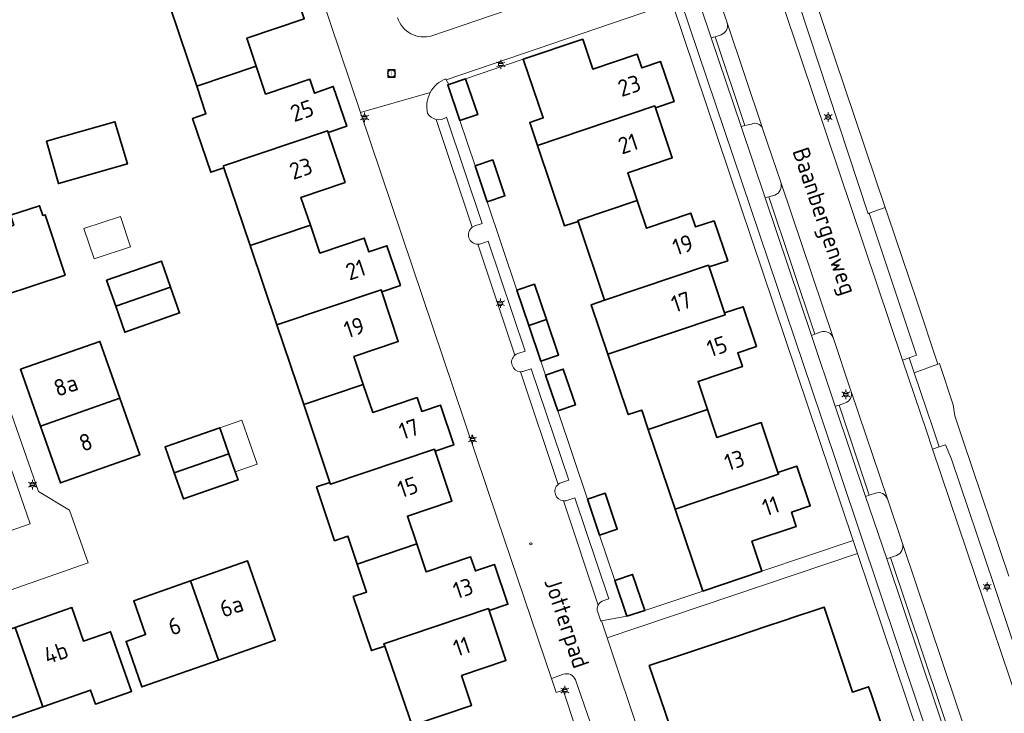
# Model space of a CAD drawing. Header units: metres. Extents: x 140853 to 145288, y 474558 to 480269.
# Tile 420 of 428: x 144557 to 144663, y 479510 to 479584. Entities that reach past the tile are written whole.
import ezdxf
from ezdxf.enums import TextEntityAlignment as Align

# ---------------------------------------------------------------- set-up
doc = ezdxf.new("R2010")
doc.units = ezdxf.units.M
doc.header["$MEASUREMENT"] = 0
for name, color, linetype, lineweight in [('B-WE-GR-GROENVOORZIENING-G', 80, 'Continuous', 18), ('B-WE-IE-TERREINAFSCHEIDING_KUNSTMATIG_HEKWERK-G', 20, 'IE-TERREINAFSCHEIDING-KUNSTMATIG', 18), ('B-WE-IE-TERREINAFSCHEIDING_KUNSTMATIG_MUUR-G', 90, 'IE-TERREINAFSCHEIDING-KUNSTMATIG-DICHT', 18), ('B-WE-KL-ET_LS_OV_LICHTMAST-S', 190, 'Continuous', 18), ('B-WE-KL-WATER_BRANDLEIDING_PUT-S', 150, 'Continuous', 18), ('B-WE-OG-BEBOUWING-G', 7, 'Continuous', 35), ('B-WE-OG-BEBOUWING_BIJGEBOUW-G', 7, 'Continuous', 18), ('B-WE-OG-BEBOUWING_HUISNUMMER-T18', 10, 'Continuous', 18), ('B-WE-OG-BEBOUWING_STRAATNAAM-T18', 10, 'Continuous', 18), ('B-WE-OG-TERREIN_ERF-G', 7, 'Continuous', 18), ('B-WE-RI-GWA_RIOOLPUT-S', 30, 'Continuous', 18), ('B-WE-VH-VERHARDING_ASFALT-G', 252, 'Continuous', 18), ('B-WE-VH-VERHARDING_BETONSTRAATSTEEN-G', 252, 'Continuous', 18), ('B-WE-VH-VERHARDING_OPEN-G', 252, 'Continuous', 18), ('B-WE-VH-VERHARDING_STRAATBAKSTEEN-G', 252, 'Continuous', 18), ('B-WE-VH-VERHARDING_TEGEL-G', 252, 'Continuous', 18), ('X-XX-XX-ALGEMEEN-S', 7, 'Continuous', 18)]:
    doc.layers.add(name, color=color, linetype=linetype, lineweight=lineweight)
doc.styles.add('NLCS-ISO', font='txt')
doc.linetypes.add('IE-TERREINAFSCHEIDING-KUNSTMATIG', pattern='A,4,[82,NLCS.shx,S=0.75,R=90,X=0,Y=0],4,-2', length=10)
doc.linetypes.add('IE-TERREINAFSCHEIDING-KUNSTMATIG-DICHT', pattern='A,8,-1,[82,NLCS.shx,S=0.75,R=90,X=0,Y=0],-1', length=10)

# ---------------------------------------------------------------- blocks, each defined once
blk = doc.blocks.new('SIE-WEG_AFVALBAK_TYPE_01')
for radius in [0.25, 0.156]:
    blk.add_circle((0, 0), radius)
blk = doc.blocks.new('B-SIE-WEG_LICHTMAST-SO')
at = {"ltscale": 0.1}
for p, q in [((-1.1, 0.63), (-2.19, 1.27)), ((0, 1.27), (0, 2.53)), ((1.1, 0.63), (2.19, 1.27)), ((-1.1, -0.63), (-2.19, -1.27)), ((0, -1.27), (0, -2.53)), ((1.1, -0.63), (2.19, -1.27))]:
    blk.add_line(p, q, dxfattribs=at)
at = {"flags": 128}
for points in [[(-1.16, 0.5), (1.16, 0.5)], [(-1.16, -0.5), (1.16, -0.5)]]:
    blk.add_lwpolyline(points, dxfattribs=at)
at = {"ltscale": 0.1}
blk.add_circle((0, 0), 1.27, dxfattribs=at)
at = {"style": 'NLCS-ISO'}
blk.add_attdef('TYPE', text='', height=1.8, dxfattribs=at).set_placement((0, 2.53), align=Align.BOTTOM_CENTER)
blk = doc.blocks.new('SRI-PUT_INSPECTIE-SO')
at = {"lineweight": -3, "flags": 128}
blk.add_lwpolyline([(-2, -2), (2, -2), (2, 2), (-2, 2)], close=True, dxfattribs=at)
at = {"lineweight": -3, "ltscale": 1.5}
blk.add_circle((0, 0), 2, dxfattribs=at)
at = {"ltscale": 0.1, "style": 'NLCS-ISO'}
blk.add_text('I', height=2.5, dxfattribs=at).set_placement((0, -0.01), align=Align.MIDDLE_CENTER)
blk = doc.blocks.new('SIE-WEG_STRAATPOT_BRANDKRAAN-SO')
blk.add_ellipse((0, 0), major_axis=(-0.729, 0), ratio=0.685994)
at = {"style": 'NLCS-ISO'}
blk.add_text('BR', height=0.4, dxfattribs=at).set_placement((-0.3, -0.15))

msp = doc.modelspace()

# ---------------------------------------------------------------- linework, layer by layer
at = {"layer": 'B-WE-GR-GROENVOORZIENING-G', "ltscale": 0.2, "flags": 128}
for points in [[(144648.211, 479563.732), (144648.102, 479563.675), (144640.663, 479586.181), (144638.858, 479591.456), (144638.023, 479591.156), (144637.324, 479590.912), (144640.927, 479580.258), (144651.766, 479548.012), (144652.467, 479548.249), (144653.262, 479548.518), (144648.211, 479563.732)], [(144655.701, 479538.701), (144654.984, 479538.466), (144664.177, 479511.217), (144665.342, 479507.651), (144666.057, 479507.858), (144666.763, 479508.138), (144665.545, 479512.024), (144661.553, 479523.98), (144657.002, 479537.389), (144656.371, 479538.923), (144655.701, 479538.701)]]:
    msp.add_lwpolyline(points, close=True, dxfattribs=at)
at = {"layer": 'B-WE-IE-TERREINAFSCHEIDING_KUNSTMATIG_HEKWERK-G', "ltscale": 0.2, "flags": 128}
for points in [[(144649.908, 479564.325), (144642.34, 479586.807)], [(144650.184, 479563.506), (144649.908, 479564.325)]]:
    msp.add_lwpolyline(points, dxfattribs=at)
at = {"layer": 'B-WE-IE-TERREINAFSCHEIDING_KUNSTMATIG_MUUR-G', "ltscale": 0.2, "flags": 128}
msp.add_lwpolyline([(144605.022, 479578.107), (144611.199, 479580.209)], dxfattribs=at)
at = {"layer": 'B-WE-OG-BEBOUWING-G', "ltscale": 0.2, "flags": 128}
for points in [[(144582.62, 479579.467), (144581.609, 479582.461), (144587.768, 479584.54), (144585.963, 479589.884), (144585.886, 479590.113), (144573.369, 479585.894), (144576.252, 479577.321), (144582.62, 479579.467)], [(144612.713, 479570.991), (144625.263, 479575.216), (144625.334, 479575.004), (144627.325, 479575.673), (144625.889, 479579.949), (144623.897, 479579.288), (144623.394, 479580.748), (144618.636, 479579.146), (144617.558, 479582.35), (144611.199, 479580.209), (144613.326, 479573.932), (144611.885, 479573.446), (144612.713, 479570.991)], [(144590.314, 479572.36), (144592.311, 479573.041), (144590.861, 479577.294), (144588.874, 479576.575), (144588.368, 479578.072), (144583.631, 479576.473), (144582.62, 479579.467), (144576.252, 479577.321), (144577.25, 479574.353), (144575.819, 479573.871), (144577.753, 479568.118), (144579.175, 479568.596), (144579.107, 479568.797), (144590.249, 479572.552), (144590.314, 479572.36)], [(144604.416, 479573.636), (144606.32, 479574.287), (144605.022, 479578.107), (144603.213, 479577.488), (144603.118, 479577.456), (144604.416, 479573.636)], [(144617.054, 479562.842), (144617.019, 479562.945), (144623.391, 479565.09), (144622.391, 479568.066), (144627.13, 479569.658), (144625.334, 479575.004), (144625.263, 479575.216), (144612.713, 479570.991), (144615.623, 479562.359), (144617.054, 479562.842)], [(144560.174, 479571.434), (144561.457, 479566.903), (144568.849, 479568.997), (144567.505, 479573.51), (144560.174, 479571.434)], [(144590.314, 479572.36), (144590.249, 479572.552), (144579.107, 479568.797), (144579.175, 479568.596), (144581.976, 479560.267), (144588.415, 479562.436), (144587.398, 479565.418), (144592.131, 479567.031), (144590.314, 479572.36)], [(144606.041, 479568.781), (144607.338, 479564.954), (144609.232, 479565.596), (144607.935, 479569.423), (144606.041, 479568.781)], [(144623.391, 479565.09), (144617.019, 479562.945), (144617.054, 479562.842), (144619.895, 479554.417), (144631.009, 479558.157), (144631.071, 479557.972), (144633.073, 479558.64), (144631.618, 479562.894), (144629.632, 479562.251), (144629.14, 479563.714), (144624.391, 479562.113), (144623.391, 479565.09)], [(144552.211, 479553.802), (144562.175, 479557.101), (144560.034, 479563.568), (144559.786, 479563.486), (144559.44, 479564.53), (144556.336, 479563.503), (144556.682, 479562.458), (144550.084, 479560.274), (144552.211, 479553.802)], [(144596.054, 479555.314), (144598.052, 479555.994), (144596.607, 479560.241), (144594.683, 479559.576), (144594.173, 479561.072), (144589.431, 479559.455), (144588.415, 479562.436), (144581.976, 479560.267), (144584.833, 479551.772), (144595.982, 479555.529), (144596.054, 479555.314)], [(144567.589, 479553.769), (144573.455, 479555.825), (144572.483, 479558.605), (144566.617, 479556.549), (144567.589, 479553.769)], [(144619.895, 479554.417), (144618.464, 479553.936), (144620.253, 479548.628), (144632.779, 479552.844), (144632.71, 479553.048), (144631.071, 479557.972), (144631.009, 479558.157), (144619.895, 479554.417)], [(144573.455, 479555.825), (144567.589, 479553.769), (144568.561, 479550.989), (144574.427, 479553.045), (144573.455, 479555.825)], [(144596.054, 479555.314), (144595.982, 479555.529), (144584.833, 479551.772), (144587.701, 479543.241), (144594.082, 479545.391), (144593.076, 479548.383), (144597.815, 479549.977), (144596.054, 479555.314)], [(144613.694, 479552.333), (144612.412, 479556.125), (144610.517, 479555.484), (144611.799, 479551.692), (144613.694, 479552.333)], [(144620.253, 479548.628), (144622.432, 479542.164), (144623.866, 479542.648), (144624.56, 479540.581), (144630.901, 479542.716), (144629.897, 479545.707), (144634.647, 479547.302), (144634.147, 479548.79), (144636.147, 479549.462), (144634.712, 479553.714), (144632.71, 479553.048), (144632.779, 479552.844), (144620.253, 479548.628)], [(144613.694, 479552.333), (144611.799, 479551.692), (144613.081, 479547.9), (144614.976, 479548.541), (144613.694, 479552.333)], [(144568.033, 479543.924), (144565.895, 479550.005), (144557.404, 479547.015), (144559.542, 479540.934), (144568.033, 479543.924)], [(144613.587, 479546.407), (144614.882, 479542.57), (144616.776, 479543.21), (144615.481, 479547.047), (144613.587, 479546.407)], [(144587.701, 479543.241), (144590.506, 479534.9), (144590.572, 479534.705), (144601.69, 479538.452), (144601.758, 479538.25), (144603.758, 479538.922), (144602.327, 479543.178), (144600.327, 479542.506), (144599.827, 479543.993), (144595.088, 479542.4), (144594.082, 479545.391), (144587.701, 479543.241)], [(144559.542, 479540.934), (144561.679, 479534.854), (144570.17, 479537.844), (144568.033, 479543.924), (144559.542, 479540.934)], [(144624.56, 479540.581), (144627.435, 479532.053), (144638.515, 479535.782), (144638.447, 479535.983), (144636.655, 479541.32), (144631.906, 479539.725), (144630.901, 479542.716), (144624.56, 479540.581)], [(144573.85, 479535.926), (144579.699, 479537.974), (144578.724, 479540.764), (144572.875, 479538.716), (144573.85, 479535.926)], [(144579.699, 479537.974), (144573.85, 479535.926), (144574.825, 479533.135), (144580.674, 479535.183), (144580.373, 479536.044), (144579.699, 479537.974)], [(144590.506, 479534.9), (144589.074, 479534.419), (144591.009, 479528.665), (144592.431, 479529.143), (144593.43, 479526.171), (144599.811, 479528.322), (144598.806, 479531.307), (144603.556, 479532.904), (144601.758, 479538.25), (144601.69, 479538.452), (144590.572, 479534.705), (144590.506, 479534.9)], [(144638.447, 479535.983), (144638.515, 479535.782), (144627.435, 479532.053), (144630.393, 479523.28), (144636.733, 479525.415), (144635.658, 479528.609), (144640.407, 479530.207), (144639.899, 479531.714), (144641.899, 479532.387), (144640.448, 479536.654), (144638.447, 479535.983)], [(144619.361, 479529.273), (144621.256, 479529.914), (144619.962, 479533.741), (144618.067, 479533.1), (144619.361, 479529.273)], [(144596.373, 479517.387), (144596.289, 479517.637), (144607.466, 479521.404), (144607.54, 479521.184), (144609.549, 479521.861), (144608.113, 479526.123), (144606.067, 479525.435), (144605.564, 479526.933), (144600.815, 479525.336), (144599.811, 479528.322), (144593.43, 479526.171), (144594.439, 479523.172), (144592.998, 479522.687), (144594.942, 479516.905), (144596.373, 479517.387)], [(144575.608, 479524.375), (144578.576, 479515.878), (144584.665, 479518.005), (144581.697, 479526.502), (144575.608, 479524.375)], [(144622.292, 479520.575), (144624.187, 479521.212), (144622.892, 479525.062), (144620.997, 479524.425), (144622.292, 479520.575)], [(144578.576, 479515.878), (144575.608, 479524.375), (144569.519, 479522.248), (144570.789, 479518.613), (144568.693, 479517.881), (144570.391, 479513.019), (144578.576, 479515.878)], [(144559.799, 479510.898), (144564.885, 479512.683), (144565.414, 479511.173), (144569.283, 479512.531), (144567.037, 479518.929), (144564.16, 479517.918), (144562.901, 479521.504), (144556.825, 479519.371), (144559.799, 479510.898)], [(144607.54, 479521.184), (144607.466, 479521.404), (144596.289, 479517.637), (144596.373, 479517.387), (144599.303, 479508.894), (144605.672, 479511.037), (144604.596, 479514.23), (144609.344, 479515.83), (144607.54, 479521.184)], [(144559.799, 479510.898), (144556.825, 479519.371), (144550.748, 479517.238), (144553.722, 479508.765), (144559.799, 479510.898)]]:
    msp.add_lwpolyline(points, close=True, dxfattribs=at)
msp.add_lwpolyline([(144649.557, 479508.838), (144648.364, 479512.383), (144648.144, 479513.037), (144646.419, 479512.456), (144643.373, 479521.558), (144642.652, 479521.317), (144640.251, 479520.513), (144639.106, 479520.13), (144639.106, 479520.13), (144637.135, 479519.47), (144634.019, 479518.427), (144630.903, 479517.384), (144627.787, 479516.341), (144624.682, 479515.302), (144626.332, 479510.411), (144627.527, 479506.867)], dxfattribs=at)
at = {"layer": 'B-WE-OG-BEBOUWING_BIJGEBOUW-G', "ltscale": 0.2, "flags": 128}
for points in [[(144569.175, 479560.131), (144568.096, 479563.371), (144564.196, 479562.092), (144565.281, 479558.834), (144569.175, 479560.131)], [(144578.724, 479540.764), (144579.699, 479537.974), (144580.373, 479536.044), (144582.733, 479536.869), (144581.084, 479541.589), (144578.724, 479540.764)]]:
    msp.add_lwpolyline(points, close=True, dxfattribs=at)
at = {"layer": 'B-WE-OG-TERREIN_ERF-G', "ltscale": 0.2, "flags": 128}
for points in [[(144616.771, 479508.668), (144615.453, 479512.656), (144614.726, 479512.412), (144614.221, 479513.903), (144608.392, 479531.086), (144602.577, 479548.339), (144593.796, 479574.507), (144573.363, 479635.099)], [(144627.121, 479586.258), (144602.958, 479578.018), (144603.213, 479577.488), (144605.022, 479578.107), (144606.32, 479574.287), (144604.416, 479573.636), (144606.041, 479568.781), (144607.935, 479569.423), (144609.232, 479565.596), (144607.338, 479564.954), (144610.517, 479555.484), (144612.412, 479556.125), (144613.694, 479552.333), (144614.976, 479548.541), (144613.081, 479547.9), (144613.587, 479546.407), (144615.481, 479547.047), (144616.776, 479543.21), (144614.882, 479542.57), (144618.067, 479533.1), (144619.962, 479533.741), (144621.256, 479529.914), (144619.361, 479529.273), (144620.997, 479524.425), (144622.892, 479525.062), (144624.187, 479521.212), (144630.393, 479523.28), (144627.435, 479532.053), (144624.56, 479540.581), (144624.56, 479540.581), (144623.866, 479542.648), (144622.432, 479542.164), (144620.253, 479548.628), (144618.464, 479553.936), (144619.895, 479554.417), (144617.054, 479562.842), (144615.623, 479562.359), (144612.713, 479570.991), (144611.885, 479573.446), (144613.326, 479573.932), (144611.199, 479580.209), (144617.558, 479582.35), (144618.636, 479579.146), (144623.394, 479580.748), (144623.897, 479579.288), (144625.889, 479579.949), (144627.325, 479575.673), (144625.334, 479575.004), (144627.13, 479569.658), (144622.391, 479568.066), (144623.391, 479565.09), (144624.391, 479562.113), (144629.14, 479563.714), (144629.632, 479562.251), (144631.618, 479562.894), (144633.073, 479558.64), (144631.071, 479557.972), (144632.71, 479553.048), (144634.712, 479553.714), (144636.147, 479549.462), (144634.147, 479548.79), (144634.647, 479547.302), (144629.897, 479545.707), (144630.901, 479542.716), (144631.906, 479539.725), (144636.655, 479541.32), (144638.447, 479535.983), (144640.448, 479536.654), (144641.899, 479532.387), (144639.899, 479531.714), (144640.407, 479530.207), (144635.658, 479528.609), (144636.733, 479525.415), (144646.479, 479528.674), (144627.126, 479586.244)], [(144642.34, 479586.807), (144649.908, 479564.325), (144650.184, 479563.506), (144653.293, 479554.333), (144655.557, 479547.583), (144655.722, 479547.643), (144657.177, 479543.205), (144657.372, 479542.036), (144657.588, 479541.382), (144658.256, 479539.362), (144658.256, 479539.362), (144663.148, 479524.857)], [(144587.768, 479584.54), (144581.609, 479582.461), (144582.62, 479579.467), (144583.631, 479576.473), (144588.368, 479578.072), (144588.874, 479576.575), (144590.861, 479577.294), (144592.311, 479573.041), (144590.314, 479572.36), (144592.131, 479567.031), (144587.398, 479565.418), (144588.415, 479562.436), (144589.431, 479559.455), (144594.173, 479561.072), (144594.683, 479559.576), (144596.607, 479560.241), (144598.052, 479555.994), (144596.054, 479555.314), (144597.815, 479549.977), (144593.076, 479548.383), (144594.082, 479545.391), (144595.088, 479542.4), (144599.827, 479543.993), (144600.327, 479542.506), (144602.327, 479543.178), (144603.758, 479538.922), (144601.758, 479538.25), (144603.556, 479532.904), (144598.806, 479531.307), (144599.811, 479528.322), (144600.815, 479525.336), (144605.564, 479526.933), (144606.067, 479525.435), (144608.113, 479526.123), (144609.549, 479521.861), (144607.54, 479521.184), (144609.344, 479515.83), (144604.596, 479514.23), (144605.672, 479511.037), (144599.303, 479508.894), (144596.373, 479517.387), (144594.942, 479516.905), (144592.998, 479522.687), (144594.439, 479523.172), (144593.43, 479526.171), (144592.431, 479529.143), (144591.009, 479528.665), (144589.074, 479534.419), (144590.506, 479534.9), (144587.701, 479543.241), (144584.833, 479551.772), (144581.976, 479560.267), (144579.175, 479568.596), (144577.753, 479568.118), (144575.819, 479573.871), (144577.25, 479574.353), (144576.252, 479577.321), (144573.369, 479585.894)], [(144554.068, 479548.948), (144559.313, 479533.929), (144562.661, 479531.939), (144564.635, 479526.301), (144546.601, 479519.997)], [(144653.558, 479507.688), (144646.941, 479527.305), (144620.174, 479518.278), (144623.933, 479507.066)], [(144627.527, 479506.867), (144626.332, 479510.411), (144624.682, 479515.302), (144627.787, 479516.341), (144630.903, 479517.384), (144634.019, 479518.427), (144637.135, 479519.47), (144637.135, 479519.47), (144639.106, 479520.13), (144640.251, 479520.513), (144642.652, 479521.317), (144643.373, 479521.558), (144646.419, 479512.456), (144648.144, 479513.037), (144648.364, 479512.383), (144649.557, 479508.838)]]:
    msp.add_lwpolyline(points, dxfattribs=at)
msp.add_lwpolyline([(144597.743, 479584.657, 0.4110671), (144601.407, 479582.731), (144601.407, 479582.731), (144625.497, 479590.962)], format="xyb", dxfattribs=at)
for points in [[(144560.174, 479571.434), (144567.505, 479573.51), (144568.849, 479568.997), (144561.457, 479566.903), (144560.174, 479571.434)], [(144552.211, 479553.802), (144550.084, 479560.274), (144556.682, 479562.458), (144556.336, 479563.503), (144559.44, 479564.53), (144559.786, 479563.486), (144560.034, 479563.568), (144562.175, 479557.101), (144552.211, 479553.802)], [(144573.455, 479555.825), (144574.427, 479553.045), (144568.561, 479550.989), (144567.589, 479553.769), (144566.617, 479556.549), (144572.483, 479558.605), (144573.455, 479555.825)], [(144568.033, 479543.924), (144570.17, 479537.844), (144561.679, 479534.854), (144559.542, 479540.934), (144557.404, 479547.015), (144565.895, 479550.005), (144568.033, 479543.924)], [(144579.699, 479537.974), (144580.373, 479536.044), (144580.674, 479535.183), (144574.825, 479533.135), (144573.85, 479535.926), (144572.875, 479538.716), (144578.724, 479540.764), (144579.699, 479537.974)], [(144575.608, 479524.375), (144581.697, 479526.502), (144584.665, 479518.005), (144578.576, 479515.878), (144570.391, 479513.019), (144568.693, 479517.881), (144570.789, 479518.613), (144569.519, 479522.248), (144575.608, 479524.375)], [(144556.825, 479519.371), (144562.901, 479521.504), (144564.16, 479517.918), (144567.037, 479518.929), (144569.283, 479512.531), (144565.414, 479511.173), (144564.885, 479512.683), (144559.799, 479510.898), (144553.722, 479508.765), (144550.748, 479517.238), (144556.825, 479519.371)]]:
    msp.add_lwpolyline(points, close=True, dxfattribs=at)
at = {"layer": 'B-WE-VH-VERHARDING_ASFALT-G', "ltscale": 0.2, "flags": 128}
for points in [[(144657.108, 479505.796), (144650.078, 479526.723), (144647.81, 479533.404), (144644.575, 479543.055), (144642.037, 479550.651), (144637.072, 479565.373), (144634.522, 479572.994), (144631.309, 479582.492), (144631.309, 479582.492), (144627.943, 479592.49)], [(144664.177, 479511.217), (144654.984, 479538.466), (144654.323, 479540.427), (144651.766, 479548.012), (144640.927, 479580.258), (144637.324, 479590.912)], [(144628.025, 479586.547), (144643.078, 479541.941), (144655.489, 479504.903)], [(144663.148, 479524.857), (144658.256, 479539.362), (144657.588, 479541.382), (144657.372, 479542.036), (144657.177, 479543.205), (144655.722, 479547.643), (144655.557, 479547.583), (144653.007, 479546.656), (144655.045, 479540.638), (144655.701, 479538.701), (144656.371, 479538.923), (144657.002, 479537.389), (144661.553, 479523.98), (144665.545, 479512.024)]]:
    msp.add_lwpolyline(points, dxfattribs=at)
msp.add_lwpolyline([(144631.754, 479587.801), (144633.001, 479584.095), (144636.791, 479572.821), (144636.833, 479572.697), (144638.77, 479566.946), (144644.349, 479550.406), (144646.255, 479544.701), (144646.279, 479544.63), (144650.15, 479533.147), (144651.776, 479528.385), (144658.899, 479507.123), (144658.899, 479507.123, -0.057594), (144659.883, 479502.229), (144659.883, 479502.229), (144659.935, 479500), (144660.429, 479478.704), (144660.434, 479478.48), (144660.597, 479463.46), (144666.197, 479463.46), (144666.446, 479453.778)], format="xyb", dxfattribs=at)
msp.add_lwpolyline([(144640.663, 479586.181), (144648.102, 479563.675), (144648.211, 479563.732), (144649.908, 479564.325), (144642.34, 479586.807), (144640.663, 479586.181)], close=True, dxfattribs=at)
at = {"layer": 'B-WE-VH-VERHARDING_BETONSTRAATSTEEN-G', "ltscale": 0.2, "flags": 128}
for points in [[(144573.363, 479635.099), (144593.796, 479574.507), (144601.237, 479576.639), (144601.237, 479576.639, -0.1840659), (144602.926, 479578.112), (144602.926, 479578.112), (144602.958, 479578.018), (144627.121, 479586.258)], [(144625.497, 479590.962), (144601.407, 479582.731), (144601.407, 479582.731, -0.4110671), (144597.743, 479584.657)]]:
    msp.add_lwpolyline(points, format="xyb", dxfattribs=at)
for points in [[(144634.886, 479573.117), (144635.6, 479573.256), (144635.6, 479573.256, -0.435617), (144636.791, 479572.821), (144636.791, 479572.821), (144633.001, 479584.095), (144633.001, 479584.095, -0.3876439), (144632.36, 479582.829), (144632.36, 479582.829), (144631.709, 479582.622), (144634.886, 479573.117)], [(144643.054, 479551.026, -0.3984428), (144644.349, 479550.406), (144644.349, 479550.406), (144638.77, 479566.946), (144638.77, 479566.946, -0.3722305), (144638.127, 479565.665), (144638.127, 479565.665), (144637.468, 479565.462), (144642.397, 479550.777), (144643.054, 479551.026)], [(144650.15, 479533.147), (144646.279, 479544.63), (144646.279, 479544.63, -0.4042383), (144645.654, 479543.436), (144645.654, 479543.436), (144644.978, 479543.19), (144648.211, 479533.54), (144648.872, 479533.762), (144648.872, 479533.762, -0.4200608), (144650.15, 479533.147)], [(144658.779, 479481.44), (144658.832, 479479.538), (144659.265, 479479.54), (144659.424, 479479.541), (144659.424, 479479.541, -0.3865886), (144660.429, 479478.704), (144660.429, 479478.704), (144659.935, 479500), (144659.883, 479502.229), (144659.883, 479502.229, 0.057594), (144658.899, 479507.123), (144658.899, 479507.123), (144651.776, 479528.385), (144651.776, 479528.385, -0.383919), (144651.14, 479527.092), (144651.14, 479527.092), (144650.497, 479526.864), (144657.589, 479505.714), (144657.589, 479505.714, -0.0587695), (144658.183, 479502.787), (144658.183, 479502.787), (144658.261, 479500), (144658.779, 479481.44)]]:
    msp.add_lwpolyline(points, format="xyb", close=True, dxfattribs=at)
for points in [[(144631.309, 479582.492), (144634.522, 479572.994), (144634.886, 479573.117), (144631.709, 479582.622), (144631.309, 479582.492)], [(144637.072, 479565.373), (144642.037, 479550.651), (144642.397, 479550.777), (144637.468, 479565.462), (144637.072, 479565.373)], [(144648.211, 479533.54), (144644.978, 479543.19), (144644.575, 479543.055), (144647.81, 479533.404), (144648.211, 479533.54)]]:
    msp.add_lwpolyline(points, close=True, dxfattribs=at)
msp.add_lwpolyline([(144657.589, 479505.714), (144650.497, 479526.864), (144650.078, 479526.723), (144657.108, 479505.796)], dxfattribs=at)
at = {"layer": 'B-WE-VH-VERHARDING_OPEN-G', "ltscale": 0.2, "flags": 128}
msp.add_lwpolyline([(144648.211, 479563.732), (144653.262, 479548.518), (144652.467, 479548.249), (144653.007, 479546.656), (144655.557, 479547.583), (144653.293, 479554.333), (144650.184, 479563.506), (144649.908, 479564.325), (144648.211, 479563.732)], close=True, dxfattribs=at)
at = {"layer": 'B-WE-VH-VERHARDING_STRAATBAKSTEEN-G', "ltscale": 0.2, "flags": 128}
for points in [[(144602.958, 479578.018), (144602.926, 479578.112), (144602.926, 479578.112, 0.1840659), (144601.237, 479576.639), (144601.237, 479576.639, 0.1848468), (144600.96, 479574.415), (144600.96, 479574.415, 0.2096284), (144601.877, 479573.763), (144601.877, 479573.763, 0.2087875), (144602.978, 479573.991), (144602.978, 479573.991), (144606.802, 479562.64), (144606.012, 479562.381), (144606.012, 479562.381, 0.0823133), (144605.726, 479562.225), (144605.726, 479562.225, 0.7085722), (144606.337, 479560.395), (144606.337, 479560.395, 0.0788151), (144606.667, 479560.445), (144606.667, 479560.445), (144607.456, 479560.728), (144611.412, 479548.973), (144610.616, 479548.704), (144610.616, 479548.704, 0.0927544), (144610.298, 479548.522), (144610.298, 479548.522, 0.6762101), (144610.886, 479546.762), (144610.886, 479546.762, 0.097034), (144611.266, 479546.813), (144611.266, 479546.813), (144612.05, 479547.066), (144616.067, 479535.152), (144615.315, 479534.914), (144615.315, 479534.914, 0.1140274), (144614.912, 479534.694), (144614.912, 479534.694, 0.6567825), (144615.5, 479532.934), (144615.5, 479532.934, 0.093071), (144615.866, 479532.97), (144615.866, 479532.97), (144616.707, 479533.257), (144620.341, 479522.449), (144619.815, 479522.267), (144619.815, 479522.267, 0.2029271), (144619.223, 479521.775), (144619.223, 479521.775, 0.2021146), (144619.16, 479521.008), (144619.16, 479521.008), (144619.486, 479520.066), (144619.581, 479520.099), (144622.292, 479520.575), (144620.997, 479524.425), (144619.361, 479529.273), (144618.067, 479533.1), (144614.882, 479542.57), (144613.587, 479546.407), (144613.081, 479547.9), (144611.799, 479551.692), (144610.517, 479555.484), (144607.338, 479564.954), (144606.041, 479568.781), (144604.416, 479573.636), (144603.118, 479577.456), (144603.213, 479577.488), (144602.958, 479578.018)], [(144606.012, 479562.381), (144606.802, 479562.64), (144602.978, 479573.991), (144602.978, 479573.991, -0.2087875), (144601.877, 479573.763), (144601.877, 479573.763), (144605.726, 479562.225), (144605.726, 479562.225, -0.0823133), (144606.012, 479562.381)], [(144606.337, 479560.395), (144610.298, 479548.522), (144610.298, 479548.522, -0.0927544), (144610.616, 479548.704), (144610.616, 479548.704), (144611.412, 479548.973), (144607.456, 479560.728), (144606.667, 479560.445), (144606.667, 479560.445, -0.0788151), (144606.337, 479560.395)], [(144610.886, 479546.762), (144614.912, 479534.694), (144614.912, 479534.694, -0.1140274), (144615.315, 479534.914), (144615.315, 479534.914), (144616.067, 479535.152), (144612.05, 479547.066), (144611.266, 479546.813), (144611.266, 479546.813, -0.097034), (144610.886, 479546.762)], [(144619.815, 479522.267), (144620.341, 479522.449), (144616.707, 479533.257), (144615.866, 479532.97), (144615.866, 479532.97, -0.093071), (144615.5, 479532.934), (144615.5, 479532.934), (144619.223, 479521.775), (144619.223, 479521.775, -0.2029271), (144619.815, 479522.267)]]:
    msp.add_lwpolyline(points, format="xyb", close=True, dxfattribs=at)
for points in [[(144623.933, 479507.066), (144620.174, 479518.278), (144619.581, 479520.099), (144619.486, 479520.066), (144619.16, 479521.008), (144619.16, 479521.008, -0.2021146), (144619.223, 479521.775), (144619.223, 479521.775), (144615.5, 479532.934), (144615.5, 479532.934, -0.6567825), (144614.912, 479534.694), (144614.912, 479534.694), (144610.886, 479546.762), (144610.886, 479546.762, -0.6762101), (144610.298, 479548.522), (144610.298, 479548.522), (144606.337, 479560.395), (144606.337, 479560.395, -0.7085722), (144605.726, 479562.225), (144605.726, 479562.225), (144601.877, 479573.763), (144601.877, 479573.763, -0.2096284), (144600.96, 479574.415), (144600.96, 479574.415, -0.1848468), (144601.237, 479576.639), (144601.237, 479576.639), (144593.796, 479574.507), (144602.577, 479548.339), (144608.392, 479531.086), (144614.221, 479513.903), (144615.493, 479514.366), (144615.493, 479514.366, -0.416294), (144616.771, 479513.78), (144616.771, 479513.78), (144619.267, 479506.569)], [(144619.267, 479506.569), (144616.771, 479513.78), (144616.771, 479513.78, 0.416294), (144615.493, 479514.366), (144615.493, 479514.366), (144614.221, 479513.903), (144614.726, 479512.412), (144615.453, 479512.656), (144616.771, 479508.668)]]:
    msp.add_lwpolyline(points, format="xyb", dxfattribs=at)
for points in [[(144529.224, 479524.915), (144530.799, 479520.503), (144532.031, 479521.113), (144544.62, 479525.663), (144558.449, 479530.474), (144552.232, 479548.346), (144550.926, 479552.326), (144547.747, 479561.895), (144544.646, 479560.884), (144548.718, 479548.732), (144553.468, 479534.331), (144541.529, 479529.765), (144535.537, 479527.338), (144529.224, 479524.915)], [(144552.232, 479548.346), (144558.449, 479530.474), (144544.62, 479525.663), (144546.601, 479519.997), (144564.635, 479526.301), (144562.661, 479531.939), (144559.313, 479533.929), (144554.068, 479548.948), (144552.232, 479548.346)], [(144630.393, 479523.28), (144624.187, 479521.212), (144622.292, 479520.575), (144619.581, 479520.099), (144620.174, 479518.278), (144646.941, 479527.305), (144646.479, 479528.674), (144636.733, 479525.415), (144630.393, 479523.28)]]:
    msp.add_lwpolyline(points, close=True, dxfattribs=at)
at = {"layer": 'B-WE-VH-VERHARDING_TEGEL-G', "ltscale": 0.2, "flags": 128}
for points in [[(144627.943, 479592.49), (144631.309, 479582.492), (144631.709, 479582.622), (144632.36, 479582.829), (144632.36, 479582.829, 0.3876439), (144633.001, 479584.095), (144633.001, 479584.095), (144631.754, 479587.801), (144631.029, 479587.557), (144629.541, 479591.979), (144630.267, 479592.223), (144630.267, 479592.223, 0.386636), (144628.977, 479592.876), (144628.977, 479592.876), (144628.334, 479592.651), (144627.943, 479592.49)], [(144635.6, 479573.256), (144634.886, 479573.117), (144634.522, 479572.994), (144637.072, 479565.373), (144637.468, 479565.462), (144638.127, 479565.665), (144638.127, 479565.665, 0.3722305), (144638.77, 479566.946), (144638.77, 479566.946), (144636.833, 479572.697), (144636.791, 479572.821), (144636.791, 479572.821, 0.435617), (144635.6, 479573.256)], [(144644.349, 479550.406, 0.3984428), (144643.054, 479551.026), (144643.054, 479551.026), (144642.397, 479550.777), (144642.037, 479550.651), (144644.575, 479543.055), (144644.978, 479543.19), (144645.654, 479543.436), (144645.654, 479543.436, 0.4042383), (144646.279, 479544.63), (144646.279, 479544.63), (144646.255, 479544.701), (144644.349, 479550.406)], [(144650.497, 479526.864), (144651.14, 479527.092), (144651.14, 479527.092, 0.383919), (144651.776, 479528.385), (144651.776, 479528.385), (144650.15, 479533.147), (144650.15, 479533.147, 0.4200608), (144648.872, 479533.762), (144648.872, 479533.762), (144648.211, 479533.54), (144647.81, 479533.404), (144650.078, 479526.723), (144650.497, 479526.864)]]:
    msp.add_lwpolyline(points, format="xyb", close=True, dxfattribs=at)
for points in [[(144627.126, 479586.244), (144646.479, 479528.674), (144646.941, 479527.305), (144653.558, 479507.688)], [(144655.489, 479504.903), (144643.078, 479541.941), (144628.025, 479586.547)]]:
    msp.add_lwpolyline(points, dxfattribs=at)
msp.add_lwpolyline([(144654.323, 479540.427), (144654.984, 479538.466), (144655.701, 479538.701), (144655.045, 479540.638), (144653.007, 479546.656), (144652.467, 479548.249), (144651.766, 479548.012), (144654.323, 479540.427)], close=True, dxfattribs=at)

# ---------------------------------------------------------------- block references
at = {"layer": 'B-WE-KL-ET_LS_OV_LICHTMAST-S', "xscale": 0.2, "yscale": 0.2, "zscale": 0.2}
for p in [(144608.785, 479579.654), (144594.221, 479573.984), (144643.816, 479574.024), (144608.742, 479554.087), (144645.702, 479544.341), (144605.769, 479539.507), (144558.686, 479534.664), (144660.827, 479523.731), (144615.636, 479512.638)]:
    msp.add_blockref('B-SIE-WEG_LICHTMAST-SO', p, dxfattribs=at)
at = {"layer": 'B-WE-KL-WATER_BRANDLEIDING_PUT-S', "xscale": 0.2, "yscale": 0.2, "zscale": 0.2}
msp.add_blockref('SIE-WEG_STRAATPOT_BRANDKRAAN-SO', (144612, 479528.332), dxfattribs=at)
at = {"layer": 'B-WE-RI-GWA_RIOOLPUT-S', "xscale": 0.2, "yscale": 0.2, "zscale": 0.2}
msp.add_blockref('SRI-PUT_INSPECTIE-SO', (144597.097, 479578.689), dxfattribs=at)
at = {"layer": 'X-XX-XX-ALGEMEEN-S', "xscale": 0.2, "yscale": 0.2, "zscale": 0.2}
msp.add_blockref('SIE-WEG_AFVALBAK_TYPE_01', (144605.734, 479539.911), dxfattribs=at)

# ---------------------------------------------------------------- texts
at = {"layer": 'B-WE-OG-BEBOUWING_HUISNUMMER-T18', "style": 'NLCS-ISO'}
for s, rotation, p in [('23', 18.5, (144622.534, 479577.375)), ('25', 18.8, (144587.519, 479574.702)), ('21', 18.5, (144622.405, 479571.162)), ('23', 18.9, (144587.402, 479568.507)), ('19', 18.9, (144628.267, 479560.33)), ('21', 18.8, (144593.253, 479557.68)), ('17', 18.4, (144628.099, 479554.236)), ('19', 18.2, (144593.102, 479551.494)), ('15', 18.7, (144631.923, 479549.469)), ('8a', 19.4, (144562.247, 479545.301)), ('17', 18.6, (144598.967, 479540.62)), ('8', 19.4, (144564.384, 479539.221)), ('13', 18.5, (144633.793, 479537.278)), ('15', 18.6, (144598.832, 479534.403)), ('11', 18.8, (144637.674, 479532.388)), ('13', 18.6, (144604.755, 479523.562)), ('6a', 19.3, (144579.971, 479521.662)), ('6', 19.3, (144573.882, 479519.535)), ('4b', 19.3, (144561.189, 479516.664)), ('11', 18.6, (144604.614, 479517.339))]:
    msp.add_text(s, height=1.8, rotation=rotation, dxfattribs=at).set_placement(p, align=Align.MIDDLE_CENTER)
at = {"layer": 'B-WE-OG-BEBOUWING_STRAATNAAM-T18', "style": 'NLCS-ISO'}
for s, p in [('Baanbergenweg', (144643.457, 479562.882)), ('Jotterpad', (144615.865, 479519.89))]:
    msp.add_text(s, height=1.8, rotation=288.7, dxfattribs=at).set_placement(p, align=Align.MIDDLE_CENTER)

doc.saveas('drawing.dxf')
